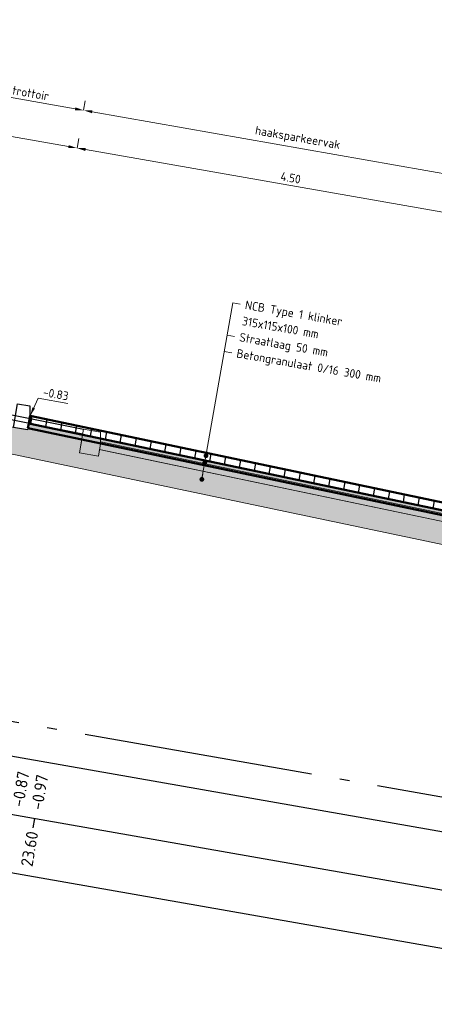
# Model space of a CAD drawing. Header units: metres. Extents: x 2514 to 227642, y 1683 to 852646.
# Tile 403 of 462: x 114360 to 114364, y 426105 to 426115. Entities that reach past the tile are written whole.
import ezdxf
from ezdxf.enums import TextEntityAlignment as Align

# ---------------------------------------------------------------- set-up
doc = ezdxf.new("R2010")
doc.units = ezdxf.units.M
doc.linetypes.add('AL-NAP_LIJN', pattern=[15.25, 12, -1.5, 0.25, -1.5])
doc.linetypes.add('VH-TROTTOIRBAND_180-200', pattern=[20, 10, -2, 2, -2, 2, -2])
doc.layers.get('Defpoints').update_dxf_attribs({"color": 244, "lineweight": 35})
for name, color, linetype, lineweight in [('B-WE-VH-KANTOPSLUITING_TROTTOIRBAND_180 200-G', 210, 'VH-TROTTOIRBAND_180-200', 18), ('B-WE-VH-VERHARDING_BETONSTRAATSTEEN-GD', 252, 'Continuous', 25), ('B-WE-VH-VERHARDING_TEGEL-GD', 252, 'Continuous', 25), ('N-WE-GW-GROND_GRIND-AD-50', 7, 'Continuous', 18), ('N-WE-GW-GROND_ZAND-AD-50', 7, 'Continuous', 18), ('N-WE-GW-GROND_ZAND_ONTGRAVEN-GD', 251, 'Continuous', 18), ('N-WE-VH-ELEMENTENVERHARDING-AD', 8, 'Continuous', 25), ('N-WE-VH-KANTOPSLUITING_TROTTOIRBAND-SD', 210, 'Continuous', 25), ('N-WE-VH-M', 7, 'Continuous', 18), ('N-WE-VH-NAP-T18', 1, 'Continuous', 18), ('N-WE-VH-T18', 10, 'Continuous', 18), ('N-WE-VH-VERHARDING_BETONSTRAATSTEEN-GD', 252, 'Continuous', 50), ('N-WE-VH-VERHARDING_FUNDERING-GD', 7, 'Continuous', 50), ('N-WE-VH-VERHARDING_FUNDERING-O', 7, 'Continuous', 18), ('X-XX-AL-NAP-GD', 7, 'AL-NAP_LIJN', 25), ('X-XX-AL-PROFIELBALK-G', 7, 'Continuous', 25), ('X-XX-AL-PROFIELBALK-T25', 7, 'Continuous', 25)]:
    doc.layers.add(name, color=color, linetype=linetype, lineweight=lineweight)
doc.styles.add('NLCS-ISO-M50-T18', font='NLCS-ISO.ttf', dxfattribs={"height": 0.09000000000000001})
doc.styles.add('NLCS-ISO-M50-T18_CURSIEF', font='NLCS-ISO.ttf', dxfattribs={"oblique": 15, "height": 0.09000000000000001})
doc.styles.add('NLCS-ISO-M50-T25', font='NLCS-ISO.ttf', dxfattribs={"height": 0.125})
doc.dimstyles.new('NLCS-M50-T18-PIJL_L2_H1', dxfattribs={"dimscale": 0.05, "dimtxt": 2.5, "dimasz": 1.8, "dimexe": 2, "dimexo": 2, "dimgap": 0.7, "dimtad": 1, "dimzin": 0, "dimdsep": 46, "dimtxsty": 'NLCS-ISO-M50-T18', "dimcen": 0, "dimdle": 2, "dimclrd": 256, "dimclre": 256, "dimclrt": 1, "dimadec": 1, "dimazin": 0, "dimtfac": 1, "dimtdec": 3, "dimtofl": 0, "dimtmove": 0, "dimatfit": 3, "dimfxl": 2, "dimfxlon": 1, "dimtfillclr": 256, "dimtolj": 1, "dimtzin": 0, "dimlwd": -1, "dimlwe": -1, "dimarcsym": 0})
doc.dimstyles.new('NLCS-M50-T18_CURSIEF-PIJL_A_L2_H1', dxfattribs={"dimscale": 0.05, "dimtxt": 2.5, "dimasz": 1.8, "dimexe": 2, "dimexo": 2, "dimgap": 0.7, "dimtad": 1, "dimzin": 0, "dimdsep": 46, "dimtxsty": 'NLCS-ISO-M50-T18_CURSIEF', "dimcen": 2.5, "dimdle": 2, "dimclrd": 256, "dimclre": 256, "dimclrt": 10, "dimadec": 1, "dimazin": 0, "dimtfac": 1, "dimtdec": 3, "dimtofl": 0, "dimtmove": 0, "dimatfit": 3, "dimfxl": 2, "dimtfillclr": 256, "dimtolj": 1, "dimtzin": 0, "dimlwd": -1, "dimlwe": -1, "dimarcsym": 0})
pattern_1 = [(350.0135621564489, (0, 0), (0.231652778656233, 0.1622867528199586), [0.025, -0.175]), (80.01356215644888, (0, 0), (-0.1622867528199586, 0.231652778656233), [0.025, -0.175]), (125.0135621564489, (0.02462122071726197, -0.004335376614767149), (-0.1969697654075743, 0.03468301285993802), [0.03535534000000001, -0.24748738]), (350.0135621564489, (0.04413041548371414, 0.1064601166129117), (0.231652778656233, 0.1622867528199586), [0.025, -0.175]), (35.01356215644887, (0.05427333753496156, 0.09198181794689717), (0.03468301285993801, 0.1969697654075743), [0.01767766, -0.26516504]), (125.0135621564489, (0.05427333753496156, 0.09198181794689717), (-0.1969697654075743, 0.03468301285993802), [0.01767766, -0.26516504]), (350.0135621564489, (0.1266648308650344, 0.1426964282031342), (0.231652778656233, 0.1622867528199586), [0.03535534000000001, -0.16464466]), (35.01356215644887, (0.1266648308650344, 0.1426964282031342), (0.03468301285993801, 0.1969697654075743), [0.025, -0.25784272]), (125.0135621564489, (0.161484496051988, 0.1365652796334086), (-0.1969697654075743, 0.03468301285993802), [0.025, -0.25784272]), (80.01356215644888, (0.1440874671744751, 0.02539787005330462), (-0.1622867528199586, 0.231652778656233), [0.025, -0.175]), (35.01356215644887, (0.1440874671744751, 0.02539787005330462), (0.03468301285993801, 0.1969697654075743), [0.01767766, -0.26516504]), (125.0135621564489, (0.1585657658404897, 0.03554079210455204), (-0.1969697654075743, 0.03468301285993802), [0.01767766, -0.26516504]), (350.0135621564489, (0.03329197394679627, 0.04490706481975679), (0.231652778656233, 0.1622867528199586), [0.0125, -0.1675]), (350.0135621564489, (0.1896900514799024, 0.06813724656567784), (0.231652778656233, 0.1622867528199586), [0.0125, -0.1675]), (80.01356215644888, (0.1324723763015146, 0.1035969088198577), (-0.1622867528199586, 0.231652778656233), [0.0125, -0.1675]), (125.0135621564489, (0.1375844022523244, -0.01153396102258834), (-0.1969697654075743, 0.03468301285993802), [0.01767766, -0.26516504]), (125.0135621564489, (0.07525470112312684, 0.1390565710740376), (-0.1969697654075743, 0.03468301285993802), [0.01767766, -0.26516504]), (35.01356215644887, (0.1037099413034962, 0.04837304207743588), (0.03468301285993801, 0.1969697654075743), [0.01767766, -0.26516504]), (80.01356215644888, (0.07204373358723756, 0.01269893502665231), (-0.1622867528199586, 0.231652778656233), [0.003125, -0.196875]), (80.01356215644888, (0.09590858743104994, 0.09416978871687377), (-0.1622867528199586, 0.231652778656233), [0.003125, -0.196875]), (80.01356215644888, (0.1941993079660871, 0.1117663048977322), (-0.1622867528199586, 0.231652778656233), [0.003125, -0.196875]), (80.01356215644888, (0.1788516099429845, 0.006584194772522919), (-0.1622867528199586, 0.231652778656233), [0.003125, -0.196875])]

# ---------------------------------------------------------------- blocks, each defined once
blk = doc.blocks.new('*D1089')
at = {"layer": 'Defpoints', "color": 0, "transparency": 16777216}
for p in [(114360.4178721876, 426113.669912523), (114360.4178721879, 426113.6699125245), (114364.8495972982, 426112.8924706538)]:
    blk.add_point(p, dxfattribs=at)
at = {"layer": 'N-WE-VH-M', "transparency": 16777216}
for p, q in [((114360.4178721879, 426113.6699125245), (114360.4351509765, 426113.7684084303)), ((114364.760950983, 426112.9080215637), (114360.5065185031, 426113.6543616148)), ((114364.8495972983, 426112.8924706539), (114364.8668760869, 426112.9909665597))]:
    blk.add_line(p, q, dxfattribs=at)
for points in [[(114360.5091103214, 426113.6691360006), (114360.5039266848, 426113.6395872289), (114360.4178721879, 426113.6699125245)], [(114364.7635428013, 426112.9227959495), (114364.7583591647, 426112.8932471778), (114364.8495972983, 426112.8924706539)]]:
    blk.add_solid(points, dxfattribs=at)
at = {"layer": 'N-WE-VH-M', "color": 1, "transparency": 16777216, "insert": (114362.6475577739, 426113.3599883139), "char_height": 0.09000000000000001, "attachment_point": 5, "rotation": 350.0500476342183, "style": 'NLCS-ISO-M50-T18'}
blk.add_mtext('\\A1;4.50', dxfattribs=at)
blk = doc.blocks.new('*D1090')
at = {"layer": 'Defpoints', "color": 0, "transparency": 16777216}
for p in [(114357.1396184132, 426114.2450049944), (114357.1396184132, 426114.2450049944), (114360.4178721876, 426113.669912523)]:
    blk.add_point(p, dxfattribs=at)
at = {"layer": 'N-WE-VH-M', "transparency": 16777216}
for p, q in [((114357.1396184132, 426114.2450049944), (114357.1568972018, 426114.3435009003)), ((114360.3292258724, 426113.6854634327), (114357.2282647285, 426114.2294540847)), ((114360.4178721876, 426113.669912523), (114360.4351509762, 426113.7684084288))]:
    blk.add_line(p, q, dxfattribs=at)
for points in [[(114357.2308565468, 426114.2442284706), (114357.2256729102, 426114.2146796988), (114357.1396184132, 426114.2450049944)], [(114360.3318176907, 426113.7002378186), (114360.3266340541, 426113.6706890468), (114360.4178721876, 426113.669912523)]]:
    blk.add_solid(points, dxfattribs=at)
at = {"layer": 'N-WE-VH-M', "color": 1, "transparency": 16777216, "insert": (114358.7925683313, 426114.0362554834), "char_height": 0.09000000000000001, "attachment_point": 5, "rotation": 350.0500476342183, "style": 'NLCS-ISO-M50-T18'}
blk.add_mtext('\\A1;3.33', dxfattribs=at)
blk = doc.blocks.new('_Dot')
at = {"color": 0, "linetype": 'ByBlock', "lineweight": -2}
blk.add_line((-0.5, 0), (-1, 0), dxfattribs=at)
at = {"color": 0, "linetype": 'ByBlock', "const_width": 0.5}
blk.add_lwpolyline([(-0.25, 0, 1), (0.25, 0, 1)], format="xyb", close=True, dxfattribs=at)
blk = doc.blocks.new('*D857')
at = {"layer": 'Defpoints', "color": 0, "ltscale": 0.2, "transparency": 16777216}
for p in [(114360.486987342, 426114.0638961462), (114360.486987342, 426114.0638961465), (114364.9187120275, 426113.2864543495)]:
    blk.add_point(p, dxfattribs=at)
at = {"layer": 'N-WE-VH-M', "ltscale": 0.2, "transparency": 16777216}
for p, q in [((114360.486987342, 426114.0638961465), (114360.5042661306, 426114.1623920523)), ((114364.8300657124, 426113.3020052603), (114360.5756336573, 426114.0483452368)), ((114364.9187120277, 426113.2864543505), (114364.9359908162, 426113.3849502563))]:
    blk.add_line(p, q, dxfattribs=at)
for points in [[(114360.5782254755, 426114.0631196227), (114360.5730418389, 426114.0335708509), (114360.486987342, 426114.0638961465)], [(114364.8326575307, 426113.3167796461), (114364.8274738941, 426113.2872308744), (114364.9187120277, 426113.2864543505)]]:
    blk.add_solid(points, dxfattribs=at)
at = {"layer": 'N-WE-VH-M', "color": 1, "ltscale": 0.2, "transparency": 16777216, "insert": (114362.7190053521, 426113.7672689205), "char_height": 0.09000000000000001, "attachment_point": 5, "rotation": 350.0500476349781, "style": 'NLCS-ISO-M50-T18'}
blk.add_mtext('\\A1;haaksparkeervak', dxfattribs=at)
blk = doc.blocks.new('*D858')
at = {"layer": 'Defpoints', "color": 0, "ltscale": 0.2, "transparency": 16777216}
for p in [(114359.3551967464, 426114.2624421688), (114359.3551967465, 426114.2624421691), (114360.4869873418, 426114.0638961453)]:
    blk.add_point(p, dxfattribs=at)
at = {"layer": 'N-WE-VH-M', "ltscale": 0.2, "transparency": 16777216}
for p, q in [((114359.3551967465, 426114.2624421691), (114359.3724755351, 426114.3609380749)), ((114360.3983410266, 426114.0794470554), (114359.4438430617, 426114.2468912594)), ((114360.4869873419, 426114.0638961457), (114360.5042661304, 426114.1623920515))]:
    blk.add_line(p, q, dxfattribs=at)
for points in [[(114359.44643488, 426114.2616656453), (114359.4412512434, 426114.2321168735), (114359.3551967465, 426114.2624421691)], [(114360.4009328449, 426114.0942214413), (114360.3957492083, 426114.0646726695), (114360.4869873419, 426114.0638961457)]]:
    blk.add_solid(points, dxfattribs=at)
at = {"layer": 'N-WE-VH-M', "color": 1, "ltscale": 0.2, "transparency": 16777216, "insert": (114359.934915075, 426114.2419658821), "char_height": 0.09000000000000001, "attachment_point": 5, "rotation": 350.0500476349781, "style": 'NLCS-ISO-M50-T18'}
blk.add_mtext('\\A1;trottoir', dxfattribs=at)

msp = doc.modelspace()

# ---------------------------------------------------------------- hatches: boundary and pattern name
at = {"layer": 'N-WE-GW-GROND_GRIND-AD-50', "ltscale": 0.1}
h = msp.add_hatch(dxfattribs=at)
h.set_pattern_fill('AVH-FUNDERING_02-SO', color=1, scale=0.2, pattern_type=2)
h.set_pattern_definition(pattern_1)
edge = h.paths.add_edge_path()
edge.add_arc((114358.3204709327, 425960.5037423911), 148.1415553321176, 78.89018152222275, 81.20991374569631)
edge.add_line((114380.9586994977, 426106.9053510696), (114380.906834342, 426106.609699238))
edge.add_line((114380.906834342, 426106.609699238), (114380.9098064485, 426106.6090751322))
edge.add_arc((99057.92202269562, 338742.201559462), 88697.99126916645, 80.04811254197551, 80.05198272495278, ccw=False)
edge.add_line((114386.8110131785, 426105.5738472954), (114386.8140202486, 426105.5734224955))
edge.add_line((114386.8140202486, 426105.5734224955), (114386.8658854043, 426105.8690743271))
h = msp.add_hatch(dxfattribs=at)
h.set_pattern_fill('AVH-FUNDERING_02-SO', color=1, scale=0.2, pattern_type=2)
h.set_pattern_definition(pattern_1)
edge = h.paths.add_edge_path()
edge.add_arc((114336.8202227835, 425950.12666245), 149.5509054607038, 78.89936592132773, 81.19784959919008, ccw=False)
edge.add_line((114365.6136812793, 426096.8795502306), (114365.5618160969, 426096.583898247))
edge.add_line((114365.5618160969, 426096.583898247), (114365.5588129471, 426096.584322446))
edge.add_arc((99024.8738484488, 338678.9411453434), 88753.48417847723, 80.04666692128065, 80.05053572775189)
edge.add_line((114359.6560405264, 426097.6199785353), (114359.6530747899, 426097.6206012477))
edge.add_line((114359.6530747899, 426097.6206012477), (114359.7049399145, 426097.9162529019))
h = msp.add_hatch(dxfattribs=at)
h.set_pattern_fill('AVH-FUNDERING_02-SO', color=1, scale=0.2, pattern_type=2)
h.set_pattern_definition(pattern_1)
edge = h.paths.add_edge_path()
edge.add_arc((114341.6432576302, 425963.2448553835), 148.3232544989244, 78.89160257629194, 81.20849269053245)
edge.add_line((114364.3128880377, 426109.8254669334), (114364.2610228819, 426109.5298151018))
edge.add_line((114364.2610228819, 426109.5298151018), (114364.2639949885, 426109.5291909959))
edge.add_arc((106704.2422879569, 382427.0488588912), 44349.01374908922, 80.04617745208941, 80.05391781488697, ccw=False)
edge.add_line((114370.1652017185, 426108.4939631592), (114370.1682087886, 426108.4935383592))
edge.add_line((114370.1682087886, 426108.4935383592), (114370.2200739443, 426108.7891901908))
h = msp.add_hatch(dxfattribs=at)
h.set_pattern_fill('AGW-GROND_GRIND-SO', color=1, scale=0.05, pattern_type=2)
h.set_pattern_definition([(350.0135621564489, (0.2056405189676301, 0.01455942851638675), (0.5791319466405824, 0.4057168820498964), [0.025, -0.15, 0.025, -0.3]), (350.0135621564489, (0.4561881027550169, -0.004173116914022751), (0.5791319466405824, 0.4057168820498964), [0.025, -0.475]), (350.0135621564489, (0.1940254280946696, 0.09275846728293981), (0.5791319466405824, 0.4057168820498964), [0.05, -0.45]), (350.0135621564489, (0.3460881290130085, 0.09136742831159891), (0.5791319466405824, 0.4057168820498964), [0.025, -0.475]), (350.0135621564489, (0.1288325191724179, 0.1550070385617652), (0.5791319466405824, 0.4057168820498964), [0.025, -0.475]), (350.0135621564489, (0.334473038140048, 0.169566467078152), (0.5791319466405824, 0.4057168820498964), [0.05, -0.45]), (350.0135621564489, (0.1664598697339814, 0.224535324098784), (0.5791319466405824, 0.4057168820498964), [0.05, -0.175, 0.025, -0.25]), (350.0135621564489, (0.1751306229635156, 0.273777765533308), (0.5791319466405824, 0.4057168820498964), [0.05, -0.275, 0.05, -0.125]), (350.0135621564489, (0.3271933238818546, 0.272386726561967), (0.5791319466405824, 0.4057168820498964), [0.025, -0.475]), (350.0135621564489, (0.3401994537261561, 0.3462503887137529), (0.5791319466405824, 0.4057168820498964), [0.025, -0.475]), (350.0135621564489, (0.07370140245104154, 0.4185607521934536), (0.5791319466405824, 0.4057168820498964), [0.025, -0.475]), (350.0135621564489, (0.2011428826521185, 0.4215050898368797), (0.5791319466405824, 0.4057168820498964), [0.025, -0.175, 0.05, -0.25]), (80.01356215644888, (0.0709193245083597, 0.1144353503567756), (-0.4057168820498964, 0.5791319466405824), [0.025, -0.225, 0.025, -0.225]), (80.01356215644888, (0.1085466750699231, 0.1839636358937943), (-0.4057168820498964, 0.5791319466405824), [0.025, -0.475]), (80.01356215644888, (0.1808570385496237, 0.4504616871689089), (-0.4057168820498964, 0.5791319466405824), [0.025, -0.475]), (80.01356215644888, (0.1751306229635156, 0.273777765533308), (-0.4057168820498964, 0.5791319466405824), [0.05, -0.45]), (80.01356215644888, (0.1607334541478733, 0.04785140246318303), (-0.4057168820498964, 0.5791319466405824), [0.025, -0.475]), (80.01356215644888, (0.2547207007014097, 0.4374555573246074), (-0.4057168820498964, 0.5791319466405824), [0.025, -0.475]), (80.01356215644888, (0.2533296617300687, 0.2853928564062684), (-0.4057168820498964, 0.5791319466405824), [0.025, -0.475]), (80.01356215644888, (0.3011810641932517, 0.1246594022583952), (-0.4057168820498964, 0.5791319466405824), [0.025, -0.475]), (80.01356215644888, (0.3778268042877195, 0.4157786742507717), (-0.4057168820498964, 0.5791319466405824), [0.025, -0.475]), (80.01356215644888, (0.3807711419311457, 0.2883371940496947), (-0.4057168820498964, 0.5791319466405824), [0.025, -0.475]), (80.01356215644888, (0.3880508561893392, 0.1855169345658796), (-0.4057168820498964, 0.5791319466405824), [0.05, -0.45]), (80.01356215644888, (0.3996659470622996, 0.1073178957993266), (-0.4057168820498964, 0.5791319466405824), [0.025, -0.475]), (80.01356215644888, (0.4416286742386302, 0.2014674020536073), (-0.4057168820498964, 0.5791319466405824), [0.025, -0.475]), (80.01356215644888, (0.4185607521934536, -0.07370140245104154), (-0.4057168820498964, 0.5791319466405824), [0.025, -0.3, 0.05, -0.125]), (35.01356215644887, (0.05202451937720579, 0.2954546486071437), (0.08670753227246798, 0.4924244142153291), [0.03535000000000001, -0.176775, 0.03535000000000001, -0.247485, 0.03535000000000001, -0.17679678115]), (35.01356215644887, (0.1650688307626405, 0.07247262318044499), (0.08670753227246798, 0.4924244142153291), [0.03535000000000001, -0.247485, 0.03535000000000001, -0.07070000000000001, 0.03535000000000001, -0.28287178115]), (35.01356215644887, (0.04196272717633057, 0.09414950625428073), (0.08670753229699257, 0.4924244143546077), [0.03535533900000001, -0.4596195, 0.0707105, -0.141421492]), (35.01356215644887, (0.207031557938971, 0.1666221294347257), (0.08670753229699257, 0.4924244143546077), [0.03535533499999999, -0.14142135, 0.03535533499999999, -0.4949747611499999]), (35.01356215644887, (0.2243730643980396, 0.2651070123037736), (0.08670753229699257, 0.4924244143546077), [0.03535533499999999, -0.67175144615]), (35.01356215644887, (0.3055164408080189, 0.1492806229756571), (0.08670753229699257, 0.4924244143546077), [0.03535533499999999, -0.67175144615]), (35.01356215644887, (0.4126720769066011, 0.1811815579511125), (0.08670753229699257, 0.4924244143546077), [0.03535533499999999, -0.67175144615]), (35.01356215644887, (0.2954546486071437, -0.05202451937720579), (0.08670753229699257, 0.4924244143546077), [0.03535533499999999, -0.67175144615]), (125.0135621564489, (0.1723485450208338, -0.03034763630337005), (-0.4924244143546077, 0.08670753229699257), [0.03535533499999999, -0.67175144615]), (125.0135621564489, (0.4228961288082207, -0.04908018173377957), (-0.4924244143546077, 0.08670753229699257), [0.0353553, -0.49497475, 0.0353553, -0.14142143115]), (125.0135621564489, (0.3271933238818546, 0.272386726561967), (-0.4924244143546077, 0.08670753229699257), [0.03535533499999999, -0.67175144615]), (125.0135621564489, (0.2011428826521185, 0.4215050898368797), (-0.4924244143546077, 0.08670753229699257), [0.03535533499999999, -0.67175144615]), (125.0135621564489, (0.4561881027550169, -0.004173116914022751), (-0.4924244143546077, 0.08670753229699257), [0.03535533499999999, -0.67175144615]), (125.0135621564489, (0.2635537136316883, 0.0551311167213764), (-0.4924244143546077, 0.08670753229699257), [0.03535533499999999, -0.67175144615]), (125.0135621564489, (0.2576650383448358, 0.3100140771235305), (-0.4924244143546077, 0.08670753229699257), [0.03535533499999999, -0.67175144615]), (125.0135621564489, (0.4952064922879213, 0.217417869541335), (-0.4924244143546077, 0.08670753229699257), [0.03535533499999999, -0.67175144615]), (125.0135621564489, (0.4040013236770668, 0.1319391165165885), (-0.4924244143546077, 0.08670753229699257), [0.03535533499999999, -0.67175144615]), (125.0135621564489, (0.2359881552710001, 0.1869079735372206), (-0.4924244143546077, 0.08670753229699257), [0.03535533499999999, -0.67175144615]), (125.0135621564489, (0.1288325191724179, 0.1550070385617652), (-0.4924244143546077, 0.08670753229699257), [0.035355, -0.35355339, 0.035355, -0.28284339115]), (125.0135621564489, (0.4459640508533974, 0.2260886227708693), (-0.4924244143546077, 0.08670753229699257), [0.0353553, -0.07071068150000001, 0.0353553, -0.5656855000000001]), (16.57861335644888, (0.3244112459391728, -0.03173867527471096), (0.4924244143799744, -0.08670753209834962), [0.0559, -0.2795, 0.0559, -0.7267339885]), (16.57861335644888, (0.4691942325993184, 0.06969054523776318), (0.4924244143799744, -0.08670753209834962), [0.0559, -0.5031000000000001, 0.0559, -0.5031339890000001]), (16.57861335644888, (0.4808093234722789, -0.008508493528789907), (0.4924244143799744, -0.08670753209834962), [0.055901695, -1.06213229]), (16.57861335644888, (0.1128820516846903, 0.2085848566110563), (0.4924244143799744, -0.08670753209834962), [0.055901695, -1.06213229]), (16.57861335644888, (0.18380137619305, 0.3230202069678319), (0.4924244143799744, -0.08670753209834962), [0.055901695, -1.06213229]), (16.57861335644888, (0.09848488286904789, -0.0173415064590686), (0.4924244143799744, -0.08670753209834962), [0.055901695, -1.06213229]), (53.44851097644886, (0.3069074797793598, 0.3013433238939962), (0.08670753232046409, 0.4924244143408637), [0.055901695, -1.06213229]), (53.44851097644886, (0.2302617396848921, 0.0102240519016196), (0.08670753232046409, 0.4924244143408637), [0.055901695, -1.06213229]), (53.44851097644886, (0.4359022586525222, 0.02478348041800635), (0.08670753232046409, 0.4924244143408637), [0.055901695, -1.06213229]), (53.44851097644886, (0.08098111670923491, 0.3157404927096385), (0.08670753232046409, 0.4924244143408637), [0.055901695, -1.06213229]), (143.4485109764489, (0.3460881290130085, 0.09136742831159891), (-0.4924244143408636, 0.08670753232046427), [0.055901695, -1.06213229]), (143.4485109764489, (0.2056405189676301, 0.01455942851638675), (-0.4924244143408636, 0.08670753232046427), [0.055901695, -1.06213229]), (143.4485109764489, (0.07525470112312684, 0.1390565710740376), (-0.4924244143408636, 0.08670753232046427), [0.055901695, -1.06213229])])
h.paths.add_polyline_path([(114370.2200739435, 426108.789190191), (114370.1682087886, 426108.4935383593), (114373.0912871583, 426108.0806036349), (114373.1433416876, 426108.3762287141)])
h.paths.add_polyline_path([(114364.261022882, 426109.5298151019), (114364.3128880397, 426109.8254669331), (114359.9052122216, 426110.7510246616), (114359.9017689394, 426110.7313965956), (114359.7540250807, 426110.7573147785), (114359.5077853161, 426110.80051175), (114359.2087443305, 426110.5907314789)])
at = {"layer": 'N-WE-GW-GROND_ZAND-AD-50', "ltscale": 0.2}
h = msp.add_hatch(dxfattribs=at)
h.set_pattern_fill('AGW-GROND_ZAND_CUNETZAND-SO', color=1, scale=0.04999999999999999, angle=-5.232918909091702e-10, pattern_type=2)
h.set_pattern_definition([(350.050047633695, (16.26625841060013, -2.492286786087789), (0.03617959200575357, 0.02538034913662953), [0, -0.06249999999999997])])
h.paths.add_polyline_path([(114364.3202549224, 426109.8750104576), (114359.9138564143, 426110.8002999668), (114359.9052122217, 426110.7510246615), (114364.3116107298, 426109.8257351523)])
at = {"layer": 'N-WE-VH-ELEMENTENVERHARDING-AD'}
h = msp.add_hatch(dxfattribs=at)
h.set_pattern_fill('ANSI31', color=1, scale=0.04999999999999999, angle=44.99999999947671)
h.set_pattern_definition([(80.05004763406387, (16.26625841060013, -2.492286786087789), (-0.1563622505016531, 0.02743007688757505), [])])
h.paths.add_polyline_path([(114359.9276871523, 426110.879140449), (114359.9138564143, 426110.8002999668), (114364.3202549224, 426109.8750104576), (114364.3340856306, 426109.9538509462)])

# ---------------------------------------------------------------- linework, layer by layer
at = {"layer": 'B-WE-VH-KANTOPSLUITING_TROTTOIRBAND_180 200-G', "color": 251, "lineweight": 5, "flags": 128}
msp.add_lwpolyline([(114360.6635303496, 426110.5876107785), (114360.6410679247, 426110.4595661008), (114360.444076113, 426110.4941236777), (114360.487273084, 426110.7403634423), (114360.6645657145, 426110.7092616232)], close=True, dxfattribs=at)
at = {"layer": 'B-WE-VH-VERHARDING_BETONSTRAATSTEEN-GD', "color": 251, "lineweight": 5, "ltscale": 0.2, "flags": 128}
msp.add_lwpolyline([(114360.6669861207, 426110.6073099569), (114364.7779122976, 426109.7440068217, 0.19999999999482), (114365.0734000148, 426109.6921704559), (114368.0749158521, 426109.3361507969), (114371.0201163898, 426108.6591117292, 0.19999999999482), (114371.3156041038, 426108.607275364), (114375.4549351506, 426108.1044866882)], format="xyb", dxfattribs=at)
msp.add_lwpolyline([(114360.6505445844, 426110.5290177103), (114364.7627758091, 426109.665440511), (114365.061768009, 426109.6129893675), (114368.0612030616, 426109.2572165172), (114371.0042325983, 426108.5806765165), (114371.3038612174, 426108.5281137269), (114375.4452887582, 426108.0250703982)], dxfattribs=at)
at = {"layer": 'B-WE-VH-VERHARDING_TEGEL-GD', "color": 251, "ltscale": 0.2, "flags": 128}
for points in [[(114356.658664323, 426111.5033771), (114360.4872730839, 426110.7403634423)], [(114356.648891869, 426111.4543414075), (114360.4775006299, 426110.6913277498)]]:
    msp.add_lwpolyline(points, dxfattribs=at)
at = {"layer": 'N-WE-GW-GROND_ZAND_ONTGRAVEN-GD', "ltscale": 0.2, "flags": 128}
msp.add_lwpolyline([(114370.1625755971, 426108.4945705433, -1.206339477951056e-05), (114370.1652017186, 426108.4939631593), (114373.0912871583, 426108.0806036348), (114373.1309921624, 426108.3060940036), (114371.3038612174, 426108.528113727), (114371.0042325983, 426108.5806765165), (114368.4374272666, 426109.170730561, 0.002595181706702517), (114367.8648775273, 426109.2805033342), (114365.061768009, 426109.6129893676), (114364.7627758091, 426109.6654405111), (114360.6531553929, 426110.5284694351), (114360.6410679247, 426110.4595661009), (114360.444076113, 426110.4941236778), (114360.4683970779, 426110.6327627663), (114359.9052122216, 426110.7510246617), (114359.9017689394, 426110.7313965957), (114359.5077853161, 426110.80051175), (114359.2087443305, 426110.5907314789), (114364.2639949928, 426109.5291909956, -1.864398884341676e-11)], format="xyb", dxfattribs=at)
at = {"layer": 'N-WE-VH-KANTOPSLUITING_TROTTOIRBAND-SD', "color": 1, "flags": 128}
msp.add_lwpolyline([(114359.9242313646, 426110.8594412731), (114359.9017689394, 426110.7313965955), (114359.7540250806, 426110.7573147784), (114359.7972220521, 426111.003554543), (114359.9252667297, 426110.9810921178)], close=True, dxfattribs=at)
at = {"layer": 'N-WE-VH-M'}
for p, q in [((114361.7186627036, 426110.2041608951), (114362.0434963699, 426112.0558408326)), ((114362.04349637, 426112.0558408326), (114362.120611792, 426112.0423127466)), ((114361.984402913, 426111.7189848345), (114362.061518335, 426111.7054567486)), ((114361.9548561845, 426111.5505568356), (114362.0319716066, 426111.5370287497))]:
    msp.add_line(p, q, dxfattribs=at)
at = {"layer": 'N-WE-VH-VERHARDING_BETONSTRAATSTEEN-GD', "color": 1, "ltscale": 0.2, "flags": 128}
msp.add_lwpolyline([(114359.9276871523, 426110.879140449), (114359.9138564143, 426110.8002999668)], dxfattribs=at)
for points in [[(114359.9276871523, 426110.879140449), (114364.3340856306, 426109.9538509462, -0.01006672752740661), (114370.2438411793, 426108.9171234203), (114374.702076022, 426108.2873216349)], [(114359.9138564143, 426110.8002999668), (114364.3210402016, 426109.8748455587, -0.01002639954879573), (114370.229215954, 426108.838395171), (114374.6882453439, 426108.2084811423)]]:
    msp.add_lwpolyline(points, format="xyb", dxfattribs=at)
at = {"layer": 'N-WE-VH-VERHARDING_FUNDERING-GD', "color": 1, "ltscale": 0.2, "flags": 128}
msp.add_lwpolyline([(114359.9052122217, 426110.7510246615), (114359.9138564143, 426110.8002999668)], dxfattribs=at)
msp.add_lwpolyline([(114359.9052122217, 426110.7510246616), (114364.3128880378, 426109.8254669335, -0.02671683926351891), (114370.2200739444, 426108.7891901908), (114374.6796011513, 426108.1592058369)], format="xyb", dxfattribs=at)
at = {"layer": 'N-WE-VH-VERHARDING_FUNDERING-O', "color": 1, "lineweight": 5, "ltscale": 0.2, "flags": 128}
msp.add_lwpolyline([(114373.1433416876, 426108.3762287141), (114370.2200739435, 426108.789190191, 0.01004292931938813), (114364.3128880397, 426109.8254669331), (114359.9052122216, 426110.7510246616), (114359.9017689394, 426110.7313965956), (114359.5077853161, 426110.80051175), (114359.2087443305, 426110.5907314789), (114364.2639949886, 426109.529190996, -3.377370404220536e-05), (114370.1652017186, 426108.4939631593), (114373.0912871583, 426108.0806036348)], format="xyb", close=True, dxfattribs=at)
at = {"layer": 'X-XX-AL-NAP-GD', "ltscale": 0.2, "flags": 128}
msp.add_lwpolyline([(114351.3417549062, 426109.1669323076), (114413.0290657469, 426098.345345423)], dxfattribs=at)
at = {"layer": 'X-XX-AL-PROFIELBALK-G', "ltscale": 0.05}
for p, q in [((114351.2802749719, 426108.8164724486), (114412.9675858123, 426097.9948855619)), ((114351.1766022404, 426108.2254970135), (114412.8639130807, 426097.4039101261)), ((114351.0729295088, 426107.6345215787), (114412.7602403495, 426096.8129346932))]:
    msp.add_line(p, q, dxfattribs=at)
at = {"layer": 'X-XX-AL-PROFIELBALK-G'}
msp.add_line((114359.9610073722, 426106.5829528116), (114359.9782861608, 426106.6814487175), dxfattribs=at)

# ---------------------------------------------------------------- block references
at = {"layer": 'N-WE-VH-M', "xscale": 0.04999999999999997, "yscale": 0.04999999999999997, "zscale": 0.04999999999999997, "rotation": 260.0500476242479}
for p in [(114361.7512563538, 426110.3899575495), (114361.7640822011, 426110.4630699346), (114361.7208225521, 426110.2164728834)]:
    msp.add_blockref('_Dot', p, dxfattribs=at)

# ---------------------------------------------------------------- texts
at = {"layer": 'N-WE-VH-NAP-T18', "style": 'NLCS-ISO-M50-T18'}
msp.add_text('-0.83', height=0.08999999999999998, rotation=350.0500476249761, dxfattribs=at).set_placement((114360.0571333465, 426111.084502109))
at = {"layer": 'N-WE-VH-T18', "style": 'NLCS-ISO-M50-T18'}
for s, p in [('NCB Type 1 klinker', (114362.1654689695, 426111.9935065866)), ('315x115x100 mm', (114362.135922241, 426111.8250785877)), ('Straatlaag 50 mm', (114362.1063755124, 426111.6566505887)), ('Betongranulaat 0/16 300 mm', (114362.0768287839, 426111.4882225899))]:
    msp.add_text(s, height=0.08999999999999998, rotation=350.0500476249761, dxfattribs=at).set_placement(p)
at = {"layer": 'X-XX-AL-PROFIELBALK-T25', "style": 'NLCS-ISO-M50-T25'}
for s, p in [('-0.87', (114359.8610935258, 426107.1708931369)), ('-0.97', (114360.0580853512, 426107.1363355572)), ('23.60', (114359.9544126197, 426106.545360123))]:
    msp.add_text(s, height=0.125, rotation=80.05004763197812, dxfattribs=at).set_placement(p, align=Align.MIDDLE_RIGHT)

# ---------------------------------------------------------------- dimensions: what is measured, and where the dimension line sits
at = {"layer": 'N-WE-VH-M'}
for base, p1, p2, picture, middle in [((114357.1396184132, 426114.2450049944), (114360.4178721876, 426113.6699125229), (114357.1396184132, 426114.2450049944), '*D1090', (114358.7925683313, 426114.0362554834)), ((114360.4178721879, 426113.6699125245), (114364.8495972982, 426112.8924706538), (114360.4178721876, 426113.6699125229), '*D1089', (114362.6475577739, 426113.3599883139))]:
    dim = msp.add_linear_dim(base=base, p1=p1, p2=p2, angle=350.050047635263, dimstyle='NLCS-M50-T18-PIJL_L2_H1', override={"dimclrt": 1}, dxfattribs=at)
    dim.commit()
    dim.dimension.update_dxf_attribs({"geometry": picture, "text_midpoint": middle})
at = {"layer": 'N-WE-VH-M', "ltscale": 0.2}
for base, p1, p2, text, picture, middle in [((114359.3551967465, 426114.2624421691), (114360.4869873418, 426114.0638961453), (114359.3551967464, 426114.2624421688), 'trottoir', '*D858', (114359.934915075, 426114.2419658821)), ((114360.486987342, 426114.0638961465), (114364.9187120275, 426113.2864543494), (114360.486987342, 426114.0638961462), 'haaksparkeervak', '*D857', (114362.7190053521, 426113.7672689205))]:
    dim = msp.add_linear_dim(base=base, p1=p1, p2=p2, angle=350.050047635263, text=text, dimstyle='NLCS-M50-T18-PIJL_L2_H1', override={"dimclrt": 1, "dimtmove": 1}, dxfattribs=at)
    dim.commit()
    dim.dimension.update_dxf_attribs({"geometry": picture, "text_midpoint": middle})

# ---------------------------------------------------------------- leaders
at = {"layer": 'N-WE-VH-M'}
msp.add_leader([(114359.9284121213, 426110.8793111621), (114360.0135695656, 426111.0623491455), (114360.3234714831, 426111.0079841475)], dimstyle='NLCS-M50-T18_CURSIEF-PIJL_A_L2_H1', override={"dimgap": 0.7, "dimtad": 0}, dxfattribs=at)

doc.saveas('drawing.dxf')
